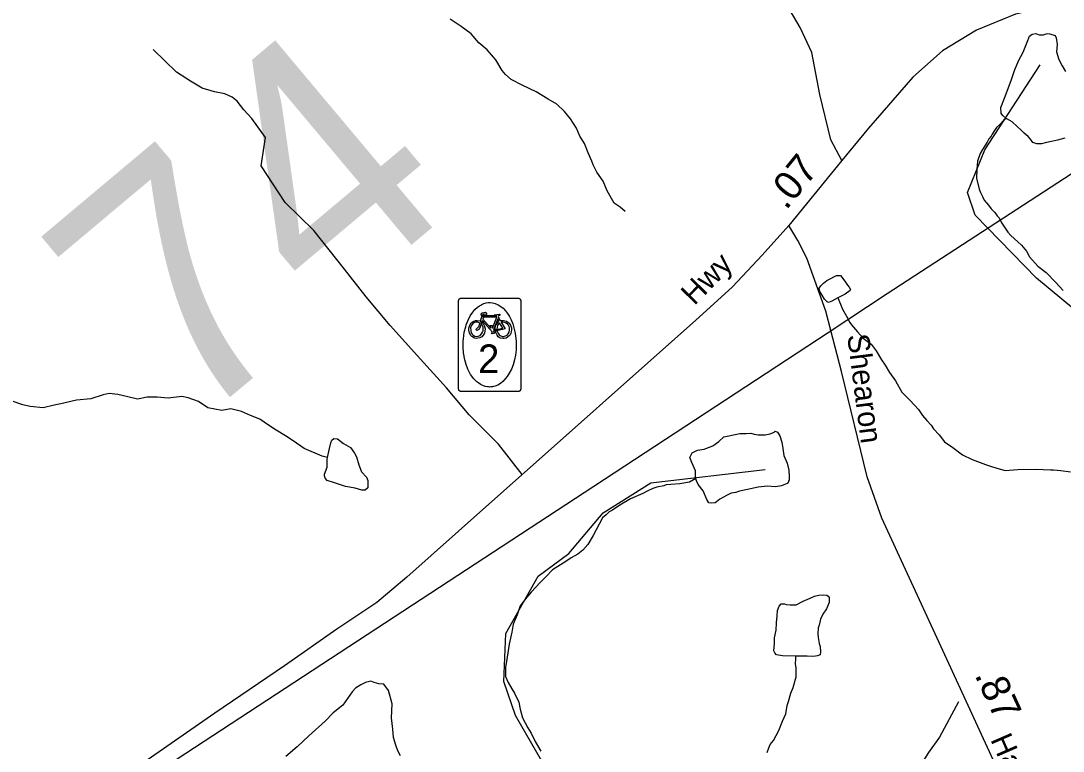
# Model space of a CAD drawing. Extents: x 2001466 to 2224147, y 644118 to 847247.
# Drawn here: x 2011176 to 2015726, y 697641 to 700828 of the extents above; entities that cross this region are included whole.
import ezdxf

# ---------------------------------------------------------------- set-up
doc = ezdxf.new("R2010")
doc.units = 0
for name, color, linetype in [('Exist Hydrographic Creek Single Shore', 7, 'Continuous'), ('Exist Hydrographic Misc Water Feature', 7, 'Continuous'), ('Exist Railroad Mainline', 7, 'Continuous'), ('Exist Road Non-System Type 51', 7, 'Continuous'), ('Exist Road Secondary Bike CELL', 7, 'Continuous'), ('Exist Road Secondary Mileage Hundredths English Label', 7, 'Continuous'), ('Exist Road Secondary Structure Standard Bridge Number Label', 7, 'Continuous'), ('Exist Road Secondary Type 51 Attributed', 7, 'Continuous'), ('Exist Road Secondary Type 51 Label', 7, 'Continuous')]:
    doc.layers.add(name, color=color, linetype=linetype)

msp = doc.modelspace()

# ---------------------------------------------------------------- linework, layer by layer
at = {"layer": 'Exist Hydrographic Creek Single Shore'}
for points in [[(2018092.5, 697131.9), (2017834.5, 697232.3), (2017709.4, 697307), (2017359.6, 697675.1), (2017142.5, 697823.8), (2016517.5, 698089.3), (2016425.6, 698215.7), (2016475.6, 698405), (2016442.6, 698530.4), (2016308.5, 698789), (2016258.5, 699023.1), (2016208.6, 699089.7), (2016075.6, 699171.1), (2016008.5, 699254.6), (2015941.7, 699429.8), (2015608.7, 699705.6), (2015341.7, 699980.1), (2015308.7, 700079.2), (2015383.5, 700264.7), (2015624.7, 700637.1)], [(2013834, 693635.4), (2013837.4, 693737.2), (2013795.4, 694072.7), (2013770.4, 694096.2), (2013703.5, 694504.4), (2013586.4, 694720.1), (2013503.4, 694944.9), (2013461.6, 695536.4), (2013477.6, 695670.6), (2013677.5, 695922.4), (2013702.5, 696322.2), (2013843.6, 696903.4), (2013843.6, 697113.4), (2013743.5, 697269.6), (2013493.6, 697520.8), (2013334.6, 697796.3), (2013284.6, 697945), (2013292.6, 698154.8), (2013434.5, 698404.6), (2013567.6, 698503.6), (2013717.7, 698681), (2013925.6, 698811.3), (2014425.5, 698870)]]:
    msp.add_lwpolyline(points, dxfattribs=at)
at = {"layer": 'Exist Hydrographic Misc Water Feature'}
for points in [[(2013813.8, 699996.7), (2013791.7, 700014.6), (2013765.7, 700032.6), (2013735.7, 700086.6), (2013717.7, 700128.6), (2013689.6, 700168.6), (2013673.6, 700200.5), (2013667.6, 700216.5), (2013651.6, 700252.5), (2013635.7, 700292.5), (2013615.6, 700324.5), (2013601.6, 700360.5), (2013575.6, 700400.5), (2013549.5, 700432.4), (2013515.5, 700464.4), (2013477.6, 700486.4), (2013425.5, 700518.3), (2013367.4, 700546.3), (2013315.6, 700572.3), (2013291.6, 700594.3), (2013277.4, 700612.3), (2013249.5, 700658.2), (2013211.4, 700702.2), (2013175.3, 700732.2), (2013141.5, 700772.1), (2013097.4, 700804.1), (2013049.4, 700836.1)], [(2015477.2, 700401.7), (2015463.3, 700413.6), (2015455.3, 700423.6), (2015453.2, 700449.7), (2015469.2, 700491.6), (2015499.2, 700567.7), (2015513.1, 700611.7), (2015531.2, 700653.7), (2015551, 700691.7), (2015569.1, 700735.7), (2015579.1, 700761.7), (2015591, 700769.6), (2015607, 700773.7), (2015621.2, 700767.6), (2015631.2, 700767.6), (2015639.2, 700767.6), (2015651.1, 700771.7), (2015659.1, 700773.7), (2015667.1, 700771.7), (2015691.1, 700763.8), (2015695.2, 700753.8), (2015699.1, 700725.7), (2015697, 700693.7), (2015707.1, 700659.7), (2015721, 700631.7), (2015735.2, 700607.8)], [(2015477.2, 700401.7), (2015465.3, 700393.7), (2015449.3, 700375.6), (2015435.4, 700363.6), (2015425.3, 700349.6), (2015415.3, 700333.6), (2015411.4, 700325.6), (2015401.4, 700313.6), (2015393.4, 700299.6), (2015373.3, 700267.6), (2015363.4, 700249.6), (2015351.5, 700215.6), (2015349.5, 700181.6), (2015347.4, 700141.6), (2015359.5, 700093.6), (2015365.5, 700079.6), (2015373.5, 700061.6), (2015381.5, 700045.6), (2015399.5, 700023.6), (2015411.6, 700007.6), (2015425.6, 699993.7), (2015431.7, 699985.7), (2015437.7, 699977.7), (2015445.6, 699969.7), (2015457.5, 699945.7), (2015483.6, 699905.7), (2015497.5, 699891.7), (2015527.7, 699863.7), (2015543.7, 699849.7), (2015565.6, 699823.8), (2015579.5, 699797.8), (2015615.6, 699757.8), (2015651.7, 699729.8), (2015691.7, 699687.8), (2015725.8, 699651.9)], [(2015733.3, 700315.8), (2015701.3, 700307.8), (2015675.3, 700301.7), (2015653.4, 700297.7), (2015631.4, 700291.8), (2015611.3, 700291.7), (2015593.3, 700297.7), (2015583.4, 700311.7), (2015573.4, 700323.7), (2015555.4, 700337.8), (2015543.5, 700349.6), (2015525.4, 700367.7), (2015503.3, 700387.7), (2015483.4, 700399.7), (2015477.2, 700401.7)], [(2014741.9, 699619.3), (2014715.9, 699605.3), (2014701.9, 699599.2), (2014695.8, 699601.3), (2014683.9, 699613.3), (2014673.8, 699631.2), (2014663.8, 699647.2), (2014659.9, 699661.2), (2014667.9, 699671.2), (2014679.8, 699683.2), (2014693.9, 699695.2), (2014711.8, 699703.2), (2014723.9, 699711.3), (2014735.8, 699717.3), (2014745.8, 699717.3), (2014753.8, 699717.3), (2014768, 699697.3), (2014775.9, 699687.3), (2014783.9, 699675.3), (2014791.9, 699665.3), (2014797.9, 699655.3), (2014795.8, 699651.3), (2014773.9, 699635.4), (2014741.9, 699619.3)], [(2014741.9, 699619.3), (2014753.8, 699591.3), (2014761.8, 699569.3), (2014779.8, 699539.3), (2014794, 699511.3), (2014802, 699501.3), (2014810, 699491.4), (2014828, 699471.4), (2014852, 699443.3), (2014887.9, 699417.4), (2014910.1, 699387.4), (2014932, 699349.4), (2014948, 699325.5), (2014967.9, 699293.5), (2014994.1, 699257.5), (2015022, 699207.5), (2015058.1, 699171.5), (2015094, 699131.6), (2015112, 699105.6), (2015130.1, 699083.6), (2015150.2, 699063.6), (2015160, 699047.6), (2015184, 699021.7), (2015208.2, 698991.6), (2015244.3, 698965.7), (2015286.1, 698933.7), (2015328.2, 698913.7), (2015386.2, 698891.8), (2015404.2, 698885.8), (2015436.2, 698875.8), (2015472.1, 698865.8), (2015528.3, 698869.8), (2015608.3, 698871.9), (2015638.2, 698869.9), (2015670.2, 698868), (2015684.1, 698868), (2015716.1, 698866), (2015758.1, 698860)], [(2012514.6, 698922), (2012490.6, 698927.9), (2012412.5, 698961.9), (2012364.5, 698995.8), (2012330.5, 699017.8), (2012290.5, 699041.8), (2012256.5, 699063.8), (2012218.5, 699089.7), (2012178.6, 699105.8), (2012138.6, 699123.7), (2012092.4, 699135.6), (2012052.4, 699127.6), (2011992.6, 699139.6), (2011950.5, 699167.6), (2011906.5, 699183.5), (2011878.6, 699189.5), (2011818.5, 699181.5), (2011770.5, 699185.5), (2011726.4, 699185.4), (2011684.6, 699177.4), (2011642.5, 699187.4), (2011598.5, 699197.4), (2011560.5, 699201.4), (2011534.5, 699195.4), (2011480.6, 699179.3), (2011418.4, 699173.3), (2011350.6, 699157.2), (2011320.6, 699151.2), (2011272.6, 699139.1), (2011216.7, 699145.1), (2011184.7, 699153.1), (2011138.5, 699169.1)], [(2014122.2, 698830.9), (2014120.4, 698841), (2014120.4, 698865), (2014104.4, 698901), (2014098.3, 698915), (2014096.4, 698922.9), (2014106.2, 698942.9), (2014130.2, 698954.9), (2014158.3, 698959), (2014196.3, 698973), (2014222.3, 698993), (2014244.2, 699013), (2014266.2, 699017), (2014314.2, 699027.1), (2014342.3, 699027.2), (2014362.2, 699029.1), (2014376.3, 699025.1), (2014394.1, 699021.2), (2014424.3, 699021.2), (2014446.2, 699025.2), (2014464.3, 699033.2), (2014468.2, 699037.2), (2014478.2, 699033.2), (2014488.3, 699017.2), (2014498.3, 698989.2), (2014502.4, 698961.2), (2014506.3, 698931.2), (2014520.2, 698897.2), (2014528.2, 698867.3), (2014530.3, 698839.3), (2014530.3, 698825.2), (2014524.4, 698811.2), (2014496.3, 698799.2), (2014470.4, 698795.2), (2014434.3, 698797.2), (2014394.3, 698793.2), (2014348.4, 698783.2), (2014312.5, 698775.1), (2014296.5, 698769.1), (2014276.4, 698767.1), (2014256.6, 698757.1), (2014242.4, 698749.1), (2014226.4, 698741.1), (2014212.5, 698729), (2014206.5, 698725.1), (2014192.4, 698723.1), (2014178.4, 698725), (2014170.4, 698739), (2014154.4, 698777), (2014132.5, 698805), (2014124.5, 698821), (2014122.2, 698830.9)], [(2012514.6, 698922), (2012522.4, 698962), (2012528.4, 698986), (2012532.5, 698998), (2012542.5, 699006), (2012558.5, 699004), (2012584.6, 698984), (2012614.5, 698966.1), (2012632.5, 698942.1), (2012640.5, 698926), (2012650.6, 698890), (2012662.7, 698860), (2012684.6, 698836.1), (2012690.6, 698822.1), (2012690.6, 698806.1), (2012690.6, 698790.1), (2012678.7, 698780), (2012664.5, 698780), (2012634.6, 698788), (2012592.6, 698796.1), (2012566.5, 698804), (2012540.7, 698814), (2012512.6, 698822), (2012504.6, 698832), (2012500.7, 698842), (2012500.7, 698850), (2012512.6, 698880), (2012512.6, 698914), (2012514.6, 698922)], [(2014122.2, 698830.9), (2014094.4, 698814.9), (2014052.5, 698806.9), (2014012.5, 698804.9), (2013992.4, 698802.9), (2013982.4, 698798.9), (2013952.5, 698792.9), (2013934.4, 698786.9), (2013910.4, 698774.9), (2013890.5, 698764.9), (2013836.4, 698742.8), (2013790.5, 698714.8), (2013758.5, 698692.8), (2013744.5, 698684.8), (2013730.6, 698672.7), (2013714.6, 698658.7), (2013686.5, 698606.8), (2013674.6, 698582.7), (2013650.6, 698542.7), (2013628.7, 698518.7), (2013606.7, 698500.7), (2013578.7, 698484.7), (2013554.7, 698468.7), (2013496.6, 698432.6), (2013468.7, 698402.6), (2013442.9, 698376.6), (2013402.9, 698334.6), (2013384.9, 698312.6), (2013354.7, 698274.6), (2013342.8, 698236.5), (2013324.8, 698194.6), (2013318.8, 698160.6), (2013307, 698108.5), (2013299, 698050.6), (2013291, 698006.6), (2013291, 697966.5), (2013303.1, 697940.5), (2013319.1, 697912.6), (2013331.2, 697894.6), (2013349, 697854.6), (2013355.1, 697824.6), (2013365, 697786.6), (2013389.2, 697742.7), (2013403.1, 697718.7), (2013421.2, 697682.7), (2013445.2, 697640.7)], [(2014558.8, 698055.4), (2014500.8, 698057.3), (2014474.7, 698061.3), (2014466.7, 698069.3), (2014462.8, 698079.3), (2014464.9, 698111.2), (2014464.9, 698135.3), (2014472.7, 698169.3), (2014474.7, 698201.3), (2014476.8, 698231.3), (2014478.6, 698255.2), (2014486.6, 698273.3), (2014494.6, 698283.3), (2014508.8, 698283.3), (2014516.8, 698281.3), (2014534.6, 698279.3), (2014560.6, 698279.3), (2014590.8, 698295.3), (2014620.7, 698309.3), (2014640.6, 698317.4), (2014658.7, 698321.4), (2014680.6, 698323.4), (2014694.5, 698321.4), (2014700.5, 698317.4), (2014704.6, 698311.4), (2014704.6, 698289.4), (2014692.7, 698261.4), (2014676.7, 698239.4), (2014666.7, 698217.4), (2014660.7, 698191.4), (2014656.6, 698179.4), (2014654.8, 698153.4), (2014656.6, 698137.4), (2014660.7, 698111.4), (2014664.8, 698097.4), (2014666.9, 698073.4), (2014664.8, 698061.4), (2014652.7, 698057.4), (2014644.7, 698055.4), (2014630.8, 698053.4), (2014608.8, 698055.4), (2014558.8, 698055.4)], [(2014433.1, 697635.3), (2014441.1, 697655.3), (2014447, 697669.3), (2014461, 697687.3), (2014485, 697731.3), (2014501, 697771.3), (2014514.9, 697803.3), (2014520.9, 697839.4), (2014527, 697857.3), (2014536.9, 697893.4), (2014546.9, 697919.3), (2014560.8, 697965.4), (2014560.8, 698003.3), (2014556.7, 698023.3), (2014558.8, 698041.3), (2014558.8, 698055.4)]]:
    msp.add_lwpolyline(points, dxfattribs=at)
at = {"layer": 'Exist Railroad Mainline'}
for points in [[(2014695.2, 699465.6), (2014957.6, 699637.9), (2015969.1, 700295.6), (2016972.6, 700965.2), (2017688.8, 701433.9), (2017826.9, 701523.3), (2018309.5, 701836.1), (2018810.1, 702169.9), (2019262.5, 702465.7)], [(2008026.4, 695106.9), (2008808.3, 695617.7), (2009285.1, 695939.5), (2010611.9, 696800.1), (2011617.7, 697449.9), (2013634.7, 698769.2), (2014695.2, 699465.6)]]:
    msp.add_lwpolyline(points, dxfattribs=at)
at = {"layer": 'Exist Road Non-System Type 51'}
for points in [[(2013364.3, 698848.3), (2013261.5, 698980.1), (2013132.8, 699108.9), (2013034.4, 699226.3), (2012920.9, 699351.3), (2012788.4, 699499), (2012682.4, 699624), (2012587.8, 699745.2), (2012455, 699913.5), (2012329.7, 700035.7), (2012224.4, 700195.9), (2012244.1, 700319), (2012183.8, 700402.8), (2012149.8, 700440.7), (2012119.7, 700478.5), (2012097.6, 700494.6), (2012065.6, 700510.4), (2012021.5, 700518.3), (2011967.6, 700534.2), (2011916.7, 700564.6), (2011854.8, 700603.9), (2011753.6, 700703)], [(2012832.4, 697620.2), (2012821.4, 697642.3), (2012813.1, 697667.2), (2012802, 697700.4), (2012799.3, 697736.3), (2012793.8, 697786), (2012796.5, 697846.8), (2012779.9, 697904.9), (2012760.6, 697932.5), (2012738.5, 697935.3), (2012717.8, 697940.4), (2012703.7, 697946.2), (2012679.8, 697940.3), (2012659.8, 697930.1), (2012635.9, 697916.2), (2012622.5, 697899.3), (2012581.1, 697841.3), (2012539.7, 697808.1), (2012503.8, 697772.2), (2012432.4, 697707.8), (2012382.4, 697659.6), (2012332.6, 697617.4)], [(2015269.4, 697856), (2015185.7, 697702.5), (2015137.9, 697634.5), (2015086, 697552.3), (2015056.3, 697508.3), (2015018.3, 697460.1), (2014976.4, 697416.1), (2014914.6, 697368), (2014858.8, 697317.7), (2014804.7, 697275.6), (2014761, 697229.5), (2014707.2, 697179.4), (2014643.3, 697117.3), (2014561.5, 697049), (2014485.6, 696992.9), (2014409.8, 696938.6)]]:
    msp.add_lwpolyline(points, dxfattribs=at)
at = {"layer": 'Exist Road Secondary Bike CELL'}
for points in [[(2013096.7, 699618), (2013097.5, 699618), (2013130.5, 699618), (2013313.9, 699618), (2013346.9, 699618), (2013348.1, 699617.9), (2013348.7, 699617.8), (2013349.5, 699617.6), (2013350.2, 699617.4), (2013350.9, 699617.2), (2013352.2, 699616.5), (2013352.8, 699616.1), (2013353.5, 699615.7), (2013354.2, 699615.1), (2013355.1, 699614.1), (2013355.7, 699613.3), (2013356, 699612.8), (2013356.2, 699612.4), (2013356.5, 699611.9), (2013356.7, 699611.5), (2013356.9, 699611.1), (2013357.2, 699610.3), (2013357.4, 699609.4), (2013357.5, 699608.5), (2013357.6, 699608.1), (2013357.6, 699607.7), (2013357.6, 699574.3), (2013357.6, 699254.4), (2013357.6, 699221.3), (2013357.5, 699220.1), (2013357.4, 699219.5), (2013357.3, 699218.7), (2013357.1, 699218), (2013356.8, 699217.3), (2013356.1, 699216), (2013355.8, 699215.4), (2013355.3, 699214.7), (2013354.7, 699214), (2013354.2, 699213.6), (2013353.7, 699213.1), (2013353.3, 699212.8), (2013352.9, 699212.5), (2013352.4, 699212.2), (2013352.1, 699212), (2013351.6, 699211.7), (2013350.7, 699211.3), (2013349.9, 699211.1), (2013349, 699210.8), (2013348.6, 699210.7), (2013348.1, 699210.7), (2013347.7, 699210.6), (2013347.4, 699210.6), (2013346.8, 699210.6), (2013313.8, 699210.6), (2013130.5, 699210.6), (2013097.5, 699210.6), (2013096.9, 699210.6), (2013096.3, 699210.7), (2013095.7, 699210.8), (2013094.9, 699210.9), (2013094.2, 699211.1), (2013093.5, 699211.4), (2013092.8, 699211.7), (2013092.2, 699212.1), (2013091.6, 699212.4), (2013090.9, 699212.9), (2013090.6, 699213.2), (2013090.2, 699213.5), (2013090, 699213.7), (2013089.6, 699214.2), (2013089.2, 699214.6), (2013088.8, 699215.1), (2013088.5, 699215.5), (2013088.3, 699216), (2013088, 699216.5), (2013087.7, 699217), (2013087.5, 699217.5), (2013087.4, 699217.8), (2013087.3, 699218.2), (2013087.2, 699218.4), (2013087.2, 699218.6), (2013087.1, 699218.8), (2013087, 699219.1), (2013087, 699219.3), (2013086.9, 699219.6), (2013086.9, 699219.8), (2013086.9, 699220), (2013086.8, 699220.3), (2013086.8, 699220.5), (2013086.8, 699221.2), (2013086.7, 699254.3), (2013086.7, 699574.3), (2013086.8, 699607.3), (2013086.9, 699608.5), (2013087, 699609.1), (2013087.1, 699609.9), (2013087.3, 699610.6), (2013087.6, 699611.3), (2013088.3, 699612.6), (2013088.6, 699613.2), (2013089.1, 699613.9), (2013089.7, 699614.6), (2013090.7, 699615.5), (2013091.5, 699616.1), (2013092, 699616.4), (2013092.3, 699616.6), (2013092.8, 699616.9), (2013093.3, 699617.1), (2013093.7, 699617.3), (2013094.5, 699617.5), (2013095.4, 699617.8), (2013096.3, 699617.9)], [(2013222.2, 699230.1), (2013217.5, 699230.3), (2013213.1, 699230.7), (2013203.2, 699232.3), (2013191.9, 699236.5), (2013185.4, 699239.7), (2013180.1, 699242.7), (2013174.4, 699246.5), (2013166.4, 699252.4), (2013152.7, 699266.3), (2013139.2, 699284.3), (2013127.4, 699307.5), (2013119.1, 699328.3), (2013113.9, 699348.7), (2013108.2, 699379.6), (2013106.4, 699404), (2013106.2, 699415.9), (2013106.4, 699424.5), (2013106.7, 699430.7), (2013107.4, 699440.1), (2013108.8, 699454.4), (2013111.5, 699469), (2013113.5, 699478.4), (2013114.8, 699483.6), (2013117.5, 699493.3), (2013120.1, 699501.7), (2013128, 699522.2), (2013137.8, 699540.8), (2013148.6, 699556.4), (2013158.1, 699568.1), (2013169.6, 699578.9), (2013178.5, 699584.9), (2013183.1, 699587.6), (2013188.4, 699590.5), (2013197, 699594.4), (2013207.3, 699597), (2013216.7, 699598.5), (2013224.4, 699598.7), (2013235.2, 699597.6), (2013246.6, 699594.5), (2013259.6, 699588.9), (2013270.9, 699581.9), (2013280.6, 699573.7), (2013291.3, 699562.6), (2013300, 699551.2), (2013308.6, 699537.4), (2013315.7, 699523.8), (2013322.8, 699506.5), (2013328.4, 699488.5), (2013332.4, 699471.4), (2013335.4, 699454.8), (2013336.9, 699440.3), (2013337.5, 699432.1), (2013338.4, 699413.2), (2013337.5, 699392.8), (2013334.8, 699369.2), (2013330.5, 699348.6), (2013324.7, 699327.7), (2013316.9, 699307.5), (2013307.8, 699290), (2013299.2, 699276.8), (2013290.4, 699265.3), (2013279.1, 699253.6), (2013268.8, 699245.4), (2013257.6, 699238.8), (2013246.1, 699233.9), (2013239, 699232), (2013234.9, 699231.3), (2013231.4, 699230.6), (2013227.5, 699230.4)], [(2013241.6, 699544.8), (2013265.7, 699547.6), (2013267.6, 699545.8), (2013266.1, 699542), (2013260.2, 699540.2), (2013258.6, 699537), (2013268.7, 699519.9), (2013283.2, 699520.5), (2013296.1, 699517.7), (2013307.3, 699509.1), (2013312.6, 699500.6), (2013315.2, 699495.9), (2013317.1, 699488.1), (2013317.4, 699480), (2013316.4, 699471.4), (2013314.6, 699464.9), (2013311, 699458.1), (2013307.5, 699452.9), (2013300.7, 699447.5), (2013294.6, 699443.9), (2013286.2, 699441.8), (2013280.9, 699441.6), (2013270.1, 699443.2), (2013263.3, 699446.7), (2013259.9, 699449.6), (2013254.7, 699456.1), (2013251.4, 699462.2), (2013246.7, 699474.3), (2013245.7, 699480.2), (2013253, 699474.9), (2013258.9, 699465.1), (2013263, 699458.3), (2013268.3, 699454.6), (2013276.5, 699451.2), (2013282.6, 699451.1), (2013290.8, 699452.9), (2013298.3, 699457.2), (2013303.7, 699462.5), (2013308, 699469.6), (2013309.4, 699479.7), (2013309.2, 699487.8), (2013307.3, 699494.6), (2013303.8, 699500.6), (2013300.2, 699504.9), (2013294.2, 699509.5), (2013288.5, 699511.3), (2013279.2, 699513.1), (2013272.7, 699513.7), (2013290.2, 699484.2), (2013253, 699474.9), (2013245.7, 699480.2), (2013279.9, 699486.4), (2013265.6, 699510.9), (2013255.8, 699500.3), (2013252.9, 699481.7), (2013245.7, 699480.2), (2013246, 699488.1), (2013249.2, 699499.9), (2013254.6, 699508), (2013262.4, 699517), (2013257.4, 699527.5), (2013238.7, 699479.5), (2013245.8, 699480.3), (2013246.7, 699474.3), (2013238.3, 699473.4), (2013240.1, 699468.2), (2013245.1, 699465.5), (2013232.6, 699462.6), (2013229.5, 699466.5), (2013234, 699469), (2013189.3, 699520), (2013187.6, 699515.2), (2013193.8, 699506.9), (2013198, 699498.8), (2013200.7, 699490.3), (2013202.1, 699482.8), (2013201.3, 699475.3), (2013199.3, 699465.5), (2013194.3, 699456.5), (2013187.5, 699449.8), (2013179.7, 699445), (2013170.1, 699442.7), (2013163.1, 699442.1), (2013156, 699443), (2013143.7, 699450.5), (2013139.7, 699455), (2013134, 699465.4), (2013131.5, 699478.4), (2013131.4, 699487.6), (2013133.7, 699495.7), (2013137.3, 699503), (2013141.5, 699508.4), (2013147.6, 699514.3), (2013152.9, 699517.7), (2013159.7, 699519.8), (2013166.7, 699520.4), (2013182, 699518.7), (2013185.5, 699510.5), (2013180.9, 699491.6), (2013174.8, 699481.6), (2013166, 699477.5), (2013162.5, 699480.9), (2013176.7, 699495.5), (2013179.8, 699509.2), (2013176.6, 699510.6), (2013170.6, 699512.6), (2013161, 699512.8), (2013155.6, 699511.1), (2013148.2, 699506.8), (2013141.1, 699497.5), (2013138, 699487.9), (2013139.3, 699477.2), (2013142, 699467.2), (2013145.5, 699460.8), (2013150.5, 699456.8), (2013157.8, 699452.4), (2013164.3, 699451.2), (2013172.3, 699451.7), (2013180.1, 699455.1), (2013186.8, 699461.8), (2013191.1, 699470), (2013193.6, 699475.8), (2013194.2, 699483.2), (2013193.2, 699491.1), (2013189.4, 699500.1), (2013182, 699518.7), (2013189.7, 699540.5), (2013195.1, 699534.8), (2013192.1, 699526.2), (2013227.8, 699486.4), (2013226.7, 699491.4), (2013223, 699497.8), (2013224.7, 699499.2), (2013234.9, 699499.2), (2013233, 699491.9), (2013234, 699486.7), (2013252.9, 699534.4), (2013195.1, 699534.8), (2013189.7, 699540.5), (2013183.1, 699547.6), (2013188.8, 699554.3), (2013204.1, 699556.2), (2013210.2, 699551.4), (2013206.9, 699547.2), (2013197.6, 699548.2), (2013191.2, 699546.8), (2013192.7, 699545.5), (2013195.9, 699545.5), (2013194.5, 699542.2), (2013253.7, 699541.7), (2013254.1, 699543.1)]]:
    msp.add_lwpolyline(points, close=True, dxfattribs=at)
at = {"layer": 'Exist Road Secondary Type 51 Attributed'}
for points in [[(2019122.1, 702770.6), (2019002, 702709.1), (2018927.1, 702659.6), (2018809, 702544.6), (2018482.7, 702199.8), (2018165.2, 701891.6), (2018001.7, 701732), (2017756, 701561.2), (2017515.1, 701385.5), (2017363.5, 701297.7), (2017145.8, 701222.7), (2016616.1, 701085.4), (2016233.2, 701005.6), (2015737.8, 700905), (2015517.6, 700857.1), (2015346.9, 700788.4), (2015198.6, 700697.4), (2015069.3, 700582.5), (2014875.5, 700360.6), (2014759, 700218.5)], [(2014759, 700218.5), (2014711.6, 700308.7), (2014663.7, 700506.7), (2014628.6, 700690.3), (2014577.6, 700798.8), (2014423.6, 701062.3)], [(2014759, 700218.5), (2014527.7, 699935.1)], [(2014527.7, 699935.1), (2014412, 699805.8), (2014282.8, 699666.9), (2014121.3, 699520.8), (2013846.8, 699277.3), (2013542.5, 699006.7), (2013193.1, 698696.2), (2012860.1, 698400.8), (2012730, 698289.9), (2012554.6, 698173.3), (2012326.4, 698013.7), (2012022.9, 697806.9), (2011621.6, 697528.3), (2011299, 697312), (2010853, 697037.4), (2010490.5, 696826.7), (2010122.7, 696626.3), (2009741.8, 696387.6), (2009328.6, 696149.7), (2008976.4, 695945.4), (2008497, 695667.6), (2007991.2, 695369.8)], [(2014711.8, 699476.5), (2014690.4, 699560.7), (2014607.1, 699793), (2014567.2, 699869.6), (2014527.7, 699935.1)], [(2016354.4, 695769), (2016285.2, 695990.7), (2016231.6, 696133.6), (2016126.4, 696365.9), (2015979.2, 696617.6), (2015852.2, 696810.4), (2015656.5, 697100.5), (2015512.9, 697400.6), (2015175.4, 698133.4), (2014933.7, 698657.1), (2014869.9, 698837.5), (2014757.4, 699297.3), (2014711.8, 699476.5)]]:
    msp.add_lwpolyline(points, dxfattribs=at)

# ---------------------------------------------------------------- texts
at = {"layer": 'Exist Road Secondary Bike CELL'}
msp.add_text('2', height=125, dxfattribs=at).set_placement((2013171.6, 699290.9))
at = {"layer": 'Exist Road Secondary Mileage Hundredths English Label'}
for s, rotation, p in [('.07', 50.7744, (2014516.3, 699999)), ('.87', 294.7245, (2015337.6, 697973.8))]:
    msp.add_text(s, height=125, rotation=rotation, dxfattribs=at).set_placement(p)
at = {"layer": 'Exist Road Secondary Structure Standard Bridge Number Label'}
msp.add_text('74', height=1066.27, rotation=40, dxfattribs=at).set_placement((2011894.1, 699022.5))
at = {"layer": 'Exist Road Secondary Type 51 Label'}
for s, rotation, p in [('Hwy', 45.5324, (2014115.7, 699582.8)), ('Shearon', 277.2623, (2014782.8, 699456.2)), ('Harris', 293.4896, (2015406.9, 697691.9))]:
    msp.add_text(s, height=95, rotation=rotation, dxfattribs=at).set_placement(p)

doc.saveas('drawing.dxf')
